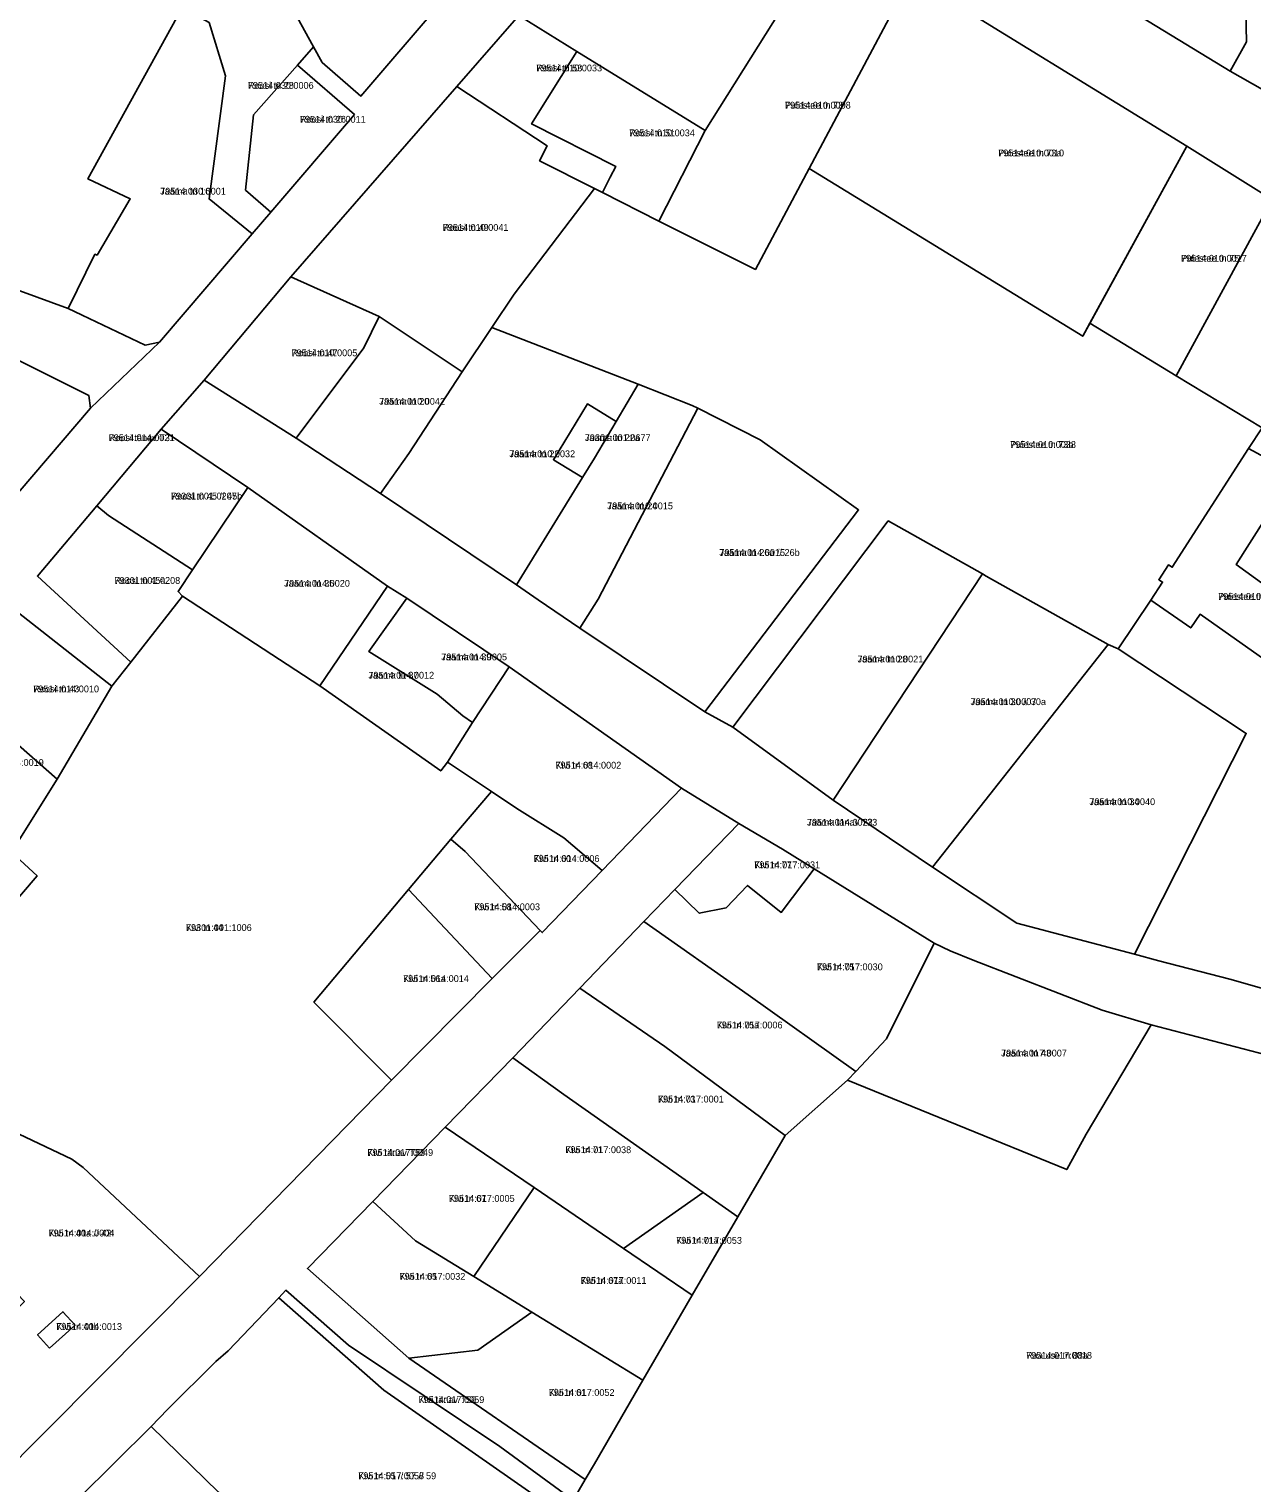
# Model space of a CAD drawing. Extents: x 643847 to 663718, y 6468443 to 6482775.
# Drawn here: x 659784.5 to 660054.2, y 6474757.9 to 6475078.6 of the extents above; entities that cross this region are included whole.
import ezdxf

# ---------------------------------------------------------------- set-up
doc = ezdxf.new("R2010")
doc.units = 0
for name, color, linetype in [('L_AADRESS', 7, 'Continuous'), ('PIIR', 7, 'Continuous'), ('TUNNUS', 7, 'Continuous')]:
    doc.layers.add(name, color=color, linetype=linetype)

msp = doc.modelspace()

# ---------------------------------------------------------------- linework, layer by layer
at = {"layer": 'PIIR'}
for points in [[(660085.61, 6475048.72), (660049.46, 6475069.28), (660053.01, 6475075.74), (660052.44, 6475102.35), (660062.01, 6475117.62), (660043.51, 6475128.77), (660074.1, 6475177.85), (660331.7, 6475019.17), (660297.44, 6474965.71), (660273.5, 6474930.46), (660222.81, 6474961.5), (660228.12, 6474969.47), (660221.56, 6474973.69), (660122.14, 6475038.14), (660091.26, 6475057.44)], [(659703.99, 6475049.49), (659714.34, 6475066.54), (659750.72, 6475126.43), (659779.62, 6475108.89), (659794.39, 6475134.29), (659823.98, 6475119.41), (659813.9, 6475099.41), (659824.43, 6475094.97), (659818.34, 6475083.26), (659797.54, 6475045.49), (659806.86, 6475041.1), (659799.55, 6475028.69), (659799.07, 6475028.9), (659793.15, 6475016.95)], [(660043.51, 6475128.77), (660062.01, 6475117.62), (660052.44, 6475102.35), (660053.01, 6475075.74), (660049.46, 6475069.28), (660018.44, 6475088.2)], [(659892.53, 6475081.53), (659928.03, 6475122.54), (659961.87, 6475101.16), (659933.65, 6475056.16), (659905.33, 6475073.63)], [(659857.73, 6475063.77), (659849.16, 6475071.19), (659847.28, 6475074.63), (659842.88, 6475082.63), (659827.77, 6475082.87), (659824.43, 6475094.97), (659836.9, 6475113.42), (659854.84, 6475098.29), (659857.22, 6475101.24), (659875.46, 6475084.44)], [(659979.06, 6475090.16), (659956.57, 6475047.81), (659944.73, 6475025.53), (659923.44, 6475036.2), (659933.65, 6475056.16), (659961.87, 6475101.16)], [(659824.25, 6475041.09), (659827.89, 6475068.21), (659824.29, 6475079.99), (659818.34, 6475083.26), (659824.43, 6475094.97), (659827.77, 6475082.87), (659842.88, 6475082.63), (659847.28, 6475074.63), (659843.74, 6475070.61), (659834.07, 6475059.64), (659832.28, 6475043.02), (659837.84, 6475038.17), (659833.75, 6475033.39)], [(660039.85, 6475052.75), (660016.93, 6475010.78), (659956.57, 6475047.81), (659979.06, 6475090.16)], [(659793.15, 6475016.95), (659799.07, 6475028.9), (659799.55, 6475028.69), (659806.86, 6475041.1), (659797.54, 6475045.49), (659818.34, 6475083.26), (659824.29, 6475079.99), (659827.89, 6475068.21), (659824.25, 6475041.09), (659833.75, 6475033.39), (659813.3, 6475009.52), (659810.12, 6475008.84)], [(659878.9, 6475065.87), (659892.53, 6475081.53), (659905.33, 6475073.63), (659895.38, 6475057.64), (659913.92, 6475048.24), (659912.73, 6475045.92), (659910.98, 6475042.51), (659909.26, 6475043.37), (659897.13, 6475049.49), (659898.79, 6475052.82)], [(659837.84, 6475038.17), (659832.28, 6475043.02), (659834.07, 6475059.64), (659843.74, 6475070.61), (659856.29, 6475059.7)], [(659895.38, 6475057.64), (659905.33, 6475073.63), (659933.65, 6475056.16), (659923.44, 6475036.2), (659910.98, 6475042.51), (659912.73, 6475045.92), (659913.92, 6475048.24)], [(659878.9, 6475065.87), (659898.79, 6475052.82), (659897.13, 6475049.49), (659909.26, 6475043.37), (659891.51, 6475020.08), (659886.63, 6475012.75), (659880.08, 6475002.93), (659861.73, 6475015.14), (659842.28, 6475023.88)], [(660058.7, 6475040.96), (660037.54, 6475002.1), (660018.5, 6475013.66), (660039.85, 6475052.75)], [(659956.57, 6475047.81), (660016.93, 6475010.78), (660018.5, 6475013.66), (660037.54, 6475002.1), (660056.51, 6474990.57), (660053.51, 6474986.03), (660036.66, 6474959.83), (660035.82, 6474960.37), (660033.68, 6474957.08), (660034.52, 6474956.56), (660031.96, 6474952.57), (660024.71, 6474941.83), (660022.5, 6474942.84), (659995.63, 6474957.91), (659994.78, 6474958.4), (659974.01, 6474970.05), (659939.72, 6474924.54), (659933.57, 6474927.99), (659967.5, 6474972.51), (659945.77, 6474987.92), (659932.04, 6474994.91), (659930.79, 6474995.54), (659918.9, 6475000.2), (659886.63, 6475012.75), (659891.51, 6475020.08), (659909.26, 6475043.37), (659910.98, 6475042.51), (659923.44, 6475036.2), (659944.73, 6475025.53)], [(660077.04, 6475029.58), (660056.51, 6474990.57), (660037.54, 6475002.1), (660058.7, 6475040.96)], [(660107.46, 6475010.72), (660095.15, 6474990.99), (660115.05, 6474978.67), (660096.15, 6474948.46), (660092.88, 6474950.8), (660082.77, 6474937.27), (660050.77, 6474960.44), (660063.56, 6474980.58), (660053.51, 6474986.03), (660056.51, 6474990.57), (660077.04, 6475029.58)], [(659823.14, 6475001.08), (659842.28, 6475023.88), (659861.73, 6475015.14), (659858.34, 6475008.24), (659843.46, 6474988.32)], [(659760.51, 6475016.33), (659797.7, 6474997.76), (659798.11, 6474994.97), (659779.11, 6474972.75), (659770.94, 6474977.36), (659733.87, 6474998.3), (659747.92, 6475020.46)], [(659861.73, 6475015.14), (659880.08, 6475002.93), (659868.29, 6474984.95), (659862.05, 6474976.09), (659843.46, 6474988.32), (659858.34, 6475008.24)], [(659892.04, 6474955.94), (659862.05, 6474976.09), (659868.29, 6474984.95), (659880.08, 6475002.93), (659886.63, 6475012.75), (659918.9, 6475000.2), (659914.02, 6474991.99), (659907.7, 6474995.87), (659900.19, 6474983.55), (659906.6, 6474979.64)], [(659896.8, 6474952.64), (659892.04, 6474955.94), (659906.6, 6474979.64), (659909.24, 6474983.94), (659914.02, 6474991.99), (659918.9, 6475000.2), (659930.79, 6474995.54), (659932.04, 6474994.91), (659910.08, 6474952.84), (659906.04, 6474946.41)], [(659914.02, 6474991.99), (659909.24, 6474983.94), (659906.6, 6474979.64), (659900.19, 6474983.55), (659907.7, 6474995.87)], [(659933.57, 6474927.99), (659906.04, 6474946.41), (659910.08, 6474952.84), (659932.04, 6474994.91), (659945.77, 6474987.92), (659967.5, 6474972.51)], [(659799.47, 6474973.42), (659813.7, 6474990.31), (659832.82, 6474977.41), (659820.59, 6474959.26), (659802.04, 6474971.27)], [(660063.56, 6474980.58), (660050.77, 6474960.44), (660082.77, 6474937.27), (660092.88, 6474950.8), (660096.15, 6474948.46), (660105.83, 6474941.5), (660108.07, 6474934.33), (660101.8, 6474925.57), (660099.22, 6474921.47), (660095.83, 6474924.19), (660092.13, 6474919.78), (660087.21, 6474922.64), (660085.58, 6474919.26), (660042.81, 6474949.47), (660040.73, 6474946.48), (660031.96, 6474952.57), (660034.52, 6474956.56), (660033.68, 6474957.08), (660035.82, 6474960.37), (660036.66, 6474959.83), (660053.51, 6474986.03)], [(659820.59, 6474959.26), (659832.82, 6474977.41), (659863.57, 6474955.64), (659848.65, 6474933.69), (659818.41, 6474953.5), (659817.4, 6474954.53)], [(659786.37, 6474957.9), (659799.47, 6474973.42), (659802.04, 6474971.27), (659820.59, 6474959.26), (659817.4, 6474954.53), (659818.41, 6474953.5), (659807.01, 6474938.93)], [(659939.72, 6474924.54), (659974.01, 6474970.05), (659994.78, 6474958.4), (659961.89, 6474908.48)], [(659961.89, 6474908.48), (659994.78, 6474958.4), (659995.63, 6474957.91), (660022.5, 6474942.84), (659983.78, 6474893.72)], [(659867.88, 6474953.01), (659859.48, 6474941.25), (659874.54, 6474931.84), (659880.22, 6474927.04), (659882.37, 6474925.62), (659876.82, 6474916.84), (659875.35, 6474914.91), (659848.65, 6474933.69), (659863.57, 6474955.64)], [(659755.39, 6474848.53), (659751.77, 6474851.54), (659768.08, 6474870.55), (659786.31, 6474891.82), (659780.66, 6474897), (659790.72, 6474913.14), (659802.81, 6474933.62), (659807.01, 6474938.93), (659818.41, 6474953.5), (659848.65, 6474933.69), (659875.35, 6474914.91), (659876.82, 6474916.84), (659886.52, 6474910.42), (659877.56, 6474899.9), (659868.21, 6474888.8), (659847.37, 6474863.89), (659864.46, 6474846.75), (659822.13, 6474803.4), (659796.47, 6474827.44), (659793.97, 6474829.26), (659767.73, 6474841.7)], [(659890.46, 6474937.89), (659882.37, 6474925.62), (659880.22, 6474927.04), (659874.54, 6474931.84), (659859.48, 6474941.25), (659867.88, 6474953.01)], [(659780.13, 6474951.38), (659802.81, 6474933.62), (659790.72, 6474913.14), (659765.71, 6474935.08)], [(660028.36, 6474874.51), (660002.4, 6474881.36), (659983.78, 6474893.72), (660022.5, 6474942.84), (660024.71, 6474941.83), (660052.97, 6474923.21)], [(659910.94, 6474892.99), (659902.51, 6474900.15), (659892.15, 6474906.61), (659886.52, 6474910.42), (659876.82, 6474916.84), (659882.37, 6474925.62), (659890.46, 6474937.89), (659928.43, 6474911.15)], [(659753.83, 6474920.76), (659765.71, 6474935.08), (659790.72, 6474913.14), (659780.66, 6474897)], [(659753.83, 6474920.76), (659780.66, 6474897), (659786.31, 6474891.82), (659768.08, 6474870.55), (659734.4, 6474898.46)], [(659897.72, 6474879.27), (659897.26, 6474879.74), (659880.75, 6474897.14), (659877.56, 6474899.9), (659886.52, 6474910.42), (659892.15, 6474906.61), (659902.51, 6474900.15), (659910.94, 6474892.99)], [(659926.99, 6474888.8), (659941.11, 6474903.36), (659950.73, 6474897.65), (659957.7, 6474893.33), (659950.43, 6474883.72), (659943.01, 6474889.68), (659938.26, 6474884.76), (659932.34, 6474883.53)], [(659886.7, 6474869.13), (659868.21, 6474888.8), (659877.56, 6474899.9), (659880.75, 6474897.14), (659897.26, 6474879.74)], [(659920.13, 6474881.72), (659926.99, 6474888.8), (659932.34, 6474883.53), (659938.26, 6474884.76), (659943.01, 6474889.68), (659950.43, 6474883.72), (659957.7, 6474893.33), (659984.17, 6474876.9), (659973.64, 6474855.83), (659966.85, 6474848.6), (659943.12, 6474865.55)], [(659886.7, 6474869.13), (659864.46, 6474846.75), (659847.37, 6474863.89), (659868.21, 6474888.8)], [(659920.13, 6474881.72), (659943.12, 6474865.55), (659966.85, 6474848.6), (659965.06, 6474846.69), (659951.26, 6474834.54), (659924.75, 6474854.12), (659905.99, 6474867)], [(659987.7, 6474875.21), (659992.77, 6474873.21), (660021.18, 6474862.18), (660032.01, 6474858.95), (660017.67, 6474834.77), (660013.41, 6474826.98), (659965.06, 6474846.69), (659966.85, 6474848.6), (659973.64, 6474855.83), (659984.17, 6474876.9)], [(659905.99, 6474867), (659924.75, 6474854.12), (659951.26, 6474834.54), (659940.87, 6474816.57), (659933.22, 6474821.96), (659902.5, 6474843.58), (659891.2, 6474851.64)], [(659876.31, 6474836.37), (659891.2, 6474851.64), (659902.5, 6474843.58), (659933.22, 6474821.96), (659915.65, 6474809.61), (659895.95, 6474823.01)], [(659777.21, 6474758.26), (659760.71, 6474775.32), (659764.15, 6474779.08), (659783.53, 6474797.88), (659769.52, 6474812.55), (659771.41, 6474814.41), (659755.58, 6474830.7), (659767.73, 6474841.7), (659793.97, 6474829.26), (659796.47, 6474827.44), (659822.13, 6474803.4)], [(659876.31, 6474836.37), (659895.95, 6474823.01), (659882.6, 6474803.4), (659869.76, 6474811.27), (659860.37, 6474819.94)], [(659930.79, 6474799.31), (659919.9, 6474780.54), (659895.43, 6474795.52), (659882.6, 6474803.4), (659895.95, 6474823.01), (659915.65, 6474809.61)], [(659915.65, 6474809.61), (659933.22, 6474821.96), (659940.87, 6474816.57), (659930.79, 6474799.31)], [(659845.92, 6474805.2), (659860.37, 6474819.94), (659869.76, 6474811.27), (659882.6, 6474803.4), (659895.43, 6474795.52), (659883.55, 6474787.2), (659868.29, 6474785.43)], [(659811.48, 6474770.35), (659815.11, 6474774.06), (659825.76, 6474784.69), (659828.42, 6474786.99), (659839.62, 6474798.71), (659862.75, 6474778.35), (659902.5, 6474750.62), (659899.4, 6474744.77), (659880.91, 6474718.68), (659870.13, 6474725.69), (659864.49, 6474730.78), (659864.75, 6474731.06), (659854.81, 6474737.22), (659853.99, 6474736.28), (659851.86, 6474738.14), (659833.2, 6474751.01), (659826.3, 6474755.84)], [(659839.62, 6474798.71), (659841.19, 6474800.38), (659854.97, 6474788.26), (659888.36, 6474765.93), (659904.56, 6474754.07), (659902.5, 6474750.62), (659862.75, 6474778.35)], [(659789.07, 6474787.59), (659794.68, 6474792.66), (659792, 6474795.65), (659786.41, 6474790.58)], [(659789.07, 6474787.59), (659786.41, 6474790.58), (659792, 6474795.65), (659794.68, 6474792.66)], [(659895.43, 6474795.52), (659919.9, 6474780.54), (659909.21, 6474762.08), (659907.21, 6474758.64), (659868.29, 6474785.43), (659883.55, 6474787.2)], [(659811.48, 6474770.35), (659826.3, 6474755.84), (659807.45, 6474741.5), (659795.43, 6474754.43)]]:
    msp.add_lwpolyline(points, close=True, dxfattribs=at)
for points in [[(659606.59, 6475084.97), (659644.11, 6475071.24), (659656.56, 6475066.94), (659695.48, 6475052.34), (659703.99, 6475049.49), (659793.15, 6475016.95), (659810.12, 6475008.84), (659813.3, 6475009.52), (659798.11, 6474994.97), (659797.7, 6474997.76), (659760.51, 6475016.33), (659747.92, 6475020.46), (659728.3, 6475026.8), (659708.33, 6475033.14), (659685.82, 6475040.74), (659647.6, 6475053.13), (659635.49, 6475057.73), (659627.12, 6475060.73), (659608.87, 6475069.53), (659590.31, 6475078.52), (659552.62, 6475101.47)], [(660018.44, 6475088.2), (660049.46, 6475069.28), (660085.61, 6475048.72), (660082.8, 6475044.44), (660220.95, 6474958.85), (660222.81, 6474961.5), (660273.5, 6474930.46), (660350.3, 6474883.55), (660332.49, 6474870.47), (660325.03, 6474875.14), (660305.33, 6474887.94), (660288.58, 6474898.26), (660253.22, 6474920.02), (660235.33, 6474931.45), (660226.52, 6474937.11), (660217.82, 6474942.54), (660205.33, 6474950.07), (660198.74, 6474954.05), (660148.99, 6474984.97), (660107.46, 6475010.72), (660077.04, 6475029.58), (660058.7, 6475040.96), (660039.85, 6475052.75), (659979.06, 6475090.16)], [(659779.11, 6474972.75), (659798.11, 6474994.97), (659813.3, 6475009.52), (659833.75, 6475033.39), (659837.84, 6475038.17), (659856.29, 6475059.7), (659843.74, 6475070.61), (659847.28, 6475074.63), (659849.16, 6475071.19), (659857.73, 6475063.77), (659875.46, 6475084.44)], [(659892.53, 6475081.53), (659878.9, 6475065.87), (659842.28, 6475023.88), (659823.14, 6475001.08), (659813.7, 6474990.31), (659799.47, 6474973.42), (659786.37, 6474957.9), (659807.01, 6474938.93), (659802.81, 6474933.62), (659780.13, 6474951.38)], [(660060.76, 6474851.41), (660032.01, 6474858.95), (660021.18, 6474862.18), (659992.77, 6474873.21), (659987.7, 6474875.21), (659984.17, 6474876.9), (659957.7, 6474893.33), (659950.73, 6474897.65), (659941.11, 6474903.36), (659928.43, 6474911.15), (659890.46, 6474937.89), (659867.88, 6474953.01), (659863.57, 6474955.64), (659832.82, 6474977.41), (659813.7, 6474990.31), (659823.14, 6475001.08), (659843.46, 6474988.32), (659862.05, 6474976.09), (659892.04, 6474955.94), (659896.8, 6474952.64), (659906.04, 6474946.41), (659933.57, 6474927.99), (659939.72, 6474924.54), (659961.89, 6474908.48), (659983.78, 6474893.72), (660002.4, 6474881.36), (660028.36, 6474874.51), (660033.69, 6474873.06), (660049.38, 6474868.98), (660065.4, 6474864.44)], [(660065.4, 6474864.44), (660049.38, 6474868.98), (660033.69, 6474873.06), (660028.36, 6474874.51), (660052.97, 6474923.21), (660024.71, 6474941.83), (660031.96, 6474952.57), (660040.73, 6474946.48), (660042.81, 6474949.47), (660085.58, 6474919.26)], [(659777.21, 6474758.26), (659822.13, 6474803.4), (659864.46, 6474846.75), (659886.7, 6474869.13), (659897.26, 6474879.74), (659897.72, 6474879.27), (659910.94, 6474892.99), (659928.43, 6474911.15), (659941.11, 6474903.36), (659926.99, 6474888.8), (659920.13, 6474881.72), (659905.99, 6474867), (659891.2, 6474851.64), (659876.31, 6474836.37), (659860.37, 6474819.94), (659845.92, 6474805.2), (659868.29, 6474785.43), (659907.21, 6474758.64), (659904.56, 6474754.07), (659888.36, 6474765.93), (659854.97, 6474788.26), (659841.19, 6474800.38), (659839.62, 6474798.71), (659828.42, 6474786.99), (659825.76, 6474784.69), (659815.11, 6474774.06), (659811.48, 6474770.35), (659795.43, 6474754.43)], [(660074.19, 6474733.93), (660048.91, 6474720.45), (660045.69, 6474722.09), (660020.39, 6474734.94), (659997.04, 6474725.78), (659987.97, 6474720.31), (659977.21, 6474714.13), (659972.69, 6474711.59), (659940.51, 6474731.67), (659904.56, 6474754.07), (659907.21, 6474758.64), (659909.21, 6474762.08), (659919.9, 6474780.54), (659930.79, 6474799.31), (659940.87, 6474816.57), (659951.26, 6474834.54), (659965.06, 6474846.69), (660013.41, 6474826.98), (660017.67, 6474834.77), (660032.01, 6474858.95), (660060.76, 6474851.41)]]:
    msp.add_lwpolyline(points, dxfattribs=at)

# ---------------------------------------------------------------- texts
at = {"layer": 'L_AADRESS'}
for s, p in [('Roosi tn 53', (659896.41, 6475069.22)), ('Roosi tn 28', (659832.81, 6475065.37)), ('Puiestee tn 73', (659951.25, 6475061.01)), ('Roosi tn 26', (659844.29, 6475057.91)), ('Roosi tn 51', (659916.88, 6475054.91)), ('Puiestee tn 73a', (659998.29, 6475050.47)), ('Jaama tn 16', (659813.45, 6475042.04)), ('Roosi tn 49', (659875.77, 6475034.04)), ('Puiestee tn 75', (660038.6, 6475027.25)), ('Roosi tn 47', (659842.43, 6475006.39)), ('Jaama tn 20', (659861.77, 6474995.69)), ('Roosi tänav T31', (659802.11, 6474987.67)), ('Jaama tn 22a', (659907.11, 6474987.68)), ('Puiestee tn 73b', (660000.92, 6474986.17)), ('Jaama tn 22', (659890.47, 6474984.12)), ('Roosi tn 45 // 45b', (659815.84, 6474974.79)), ('Jaama tn 24', (659912.04, 6474972.63)), ('Jaama tn 26a // 26b', (659936.77, 6474962.35)), ('Roosi tn 45a', (659803.38, 6474956.18)), ('Jaama tn 35', (659840.8, 6474955.55)), ('Puiestee tn 83', (660046.77, 6474952.65)), ('Jaama tn 39', (659875.45, 6474939.32)), ('Jaama tn 28', (659967.25, 6474938.85)), ('Jaama tn 37', (659859.38, 6474935.28)), ('Roosi tn 43', (659785.47, 6474932.26)), ('Jaama tn 30 // 30a', (659992.2, 6474929.44)), ('Kivi tn 68', (659900.64, 6474915.44)), ('Jaama tn 34', (660018.38, 6474907.38)), ('Jaama tänav T33', (659956.1, 6474902.85)), ('Kivi tn 60', (659895.84, 6474894.85)), ('Kivi tn 77', (659944.5, 6474893.45)), ('Kivi tn 58', (659882.73, 6474884.2)), ('Kivi tn 44', (659819.15, 6474879.61)), ('Kivi tn 75', (659958.31, 6474870.96)), ('Kivi tn 56a', (659867.04, 6474868.37)), ('Kivi tn 75a', (659936.21, 6474858.13)), ('Jaama tn 43', (659998.92, 6474851.94)), ('Kivi tn 73', (659923.25, 6474841.79)), ('Kivi tänav T53', (659859.16, 6474830.01)), ('Kivi tn 71', (659902.83, 6474830.62)), ('Kivi tn 67', (659877.13, 6474819.88)), ('Kivi tn 40a // 42', (659788.86, 6474812.24)), ('Kivi tn 71a', (659927.26, 6474810.63)), ('Kivi tn 65', (659866.26, 6474802.69)), ('Kivi tn 67a', (659906.21, 6474801.78)), ('Kivi tn 40b', (659790.54, 6474791.62)), ('Raatuse tn 88a', (660004.45, 6474785.27)), ('Kivi tn 61', (659899.16, 6474777.08)), ('Kivi tänav T59', (659870.44, 6474775.5)), ('Kivi tn 55 // 57 // 59', (659857.15, 6474758.7))]:
    msp.add_text(s, height=1.5, dxfattribs=at).set_placement(p)
at = {"layer": 'TUNNUS'}
for s, p in [('79514:010:0033', (659896.41, 6475069.22)), ('79514:030:0006', (659832.81, 6475065.37)), ('79514:010:0008', (659951.25, 6475061.01)), ('79514:030:0011', (659844.29, 6475057.91)), ('79514:010:0034', (659916.88, 6475054.91)), ('79514:010:0010', (659998.29, 6475050.47)), ('79514:030:0001', (659813.45, 6475042.04)), ('79514:010:0041', (659875.77, 6475034.04)), ('79514:010:0017', (660038.6, 6475027.25)), ('79514:010:0005', (659842.43, 6475006.39)), ('79514:010:0042', (659861.77, 6474995.69)), ('79514:014:0021', (659802.11, 6474987.67)), ('79301:001:0677', (659907.11, 6474987.68)), ('79514:010:0038', (660000.92, 6474986.17)), ('79514:010:0032', (659890.47, 6474984.12)), ('79301:001:0207', (659815.84, 6474974.79)), ('79514:010:0015', (659912.04, 6474972.63)), ('79514:014:0015', (659936.77, 6474962.35)), ('79301:001:0208', (659803.38, 6474956.18)), ('79514:014:0020', (659840.8, 6474955.55)), ('79514:010:0022', (660046.77, 6474952.65)), ('79514:014:0005', (659875.45, 6474939.32)), ('79514:010:0021', (659967.25, 6474938.85)), ('79514:014:0012', (659859.38, 6474935.28)), ('79514:014:0010', (659785.47, 6474932.26)), ('79514:010:0007', (659992.2, 6474929.44)), ('79514:014:0019', (659773.29, 6474916.04)), ('79514:014:0002', (659900.64, 6474915.44)), ('79514:010:0040', (660018.38, 6474907.38)), ('79514:014:0022', (659956.1, 6474902.85)), ('79514:014:0006', (659895.84, 6474894.85)), ('79514:017:0031', (659944.5, 6474893.45)), ('79514:014:0003', (659882.73, 6474884.2)), ('79301:001:1006', (659819.15, 6474879.61)), ('79514:017:0030', (659958.31, 6474870.96)), ('79514:014:0014', (659867.04, 6474868.37)), ('79514:017:0006', (659936.21, 6474858.13)), ('79514:017:0007', (659998.92, 6474851.94)), ('79514:017:0001', (659923.25, 6474841.79)), ('79514:017:0049', (659859.16, 6474830.01)), ('79514:017:0038', (659902.83, 6474830.62)), ('79514:017:0005', (659877.13, 6474819.88)), ('79514:014:0004', (659788.86, 6474812.24)), ('79514:017:0053', (659927.26, 6474810.63)), ('79514:017:0032', (659866.26, 6474802.69)), ('79514:017:0011', (659906.21, 6474801.78)), ('79514:014:0013', (659790.54, 6474791.62)), ('79514:017:0018', (660004.45, 6474785.27)), ('79514:017:0059', (659870.44, 6474775.5)), ('79514:017:0052', (659899.16, 6474777.08)), ('79514:017:0058', (659857.15, 6474758.7))]:
    msp.add_text(s, height=1.5, dxfattribs=at).set_placement(p)

doc.saveas('drawing.dxf')
